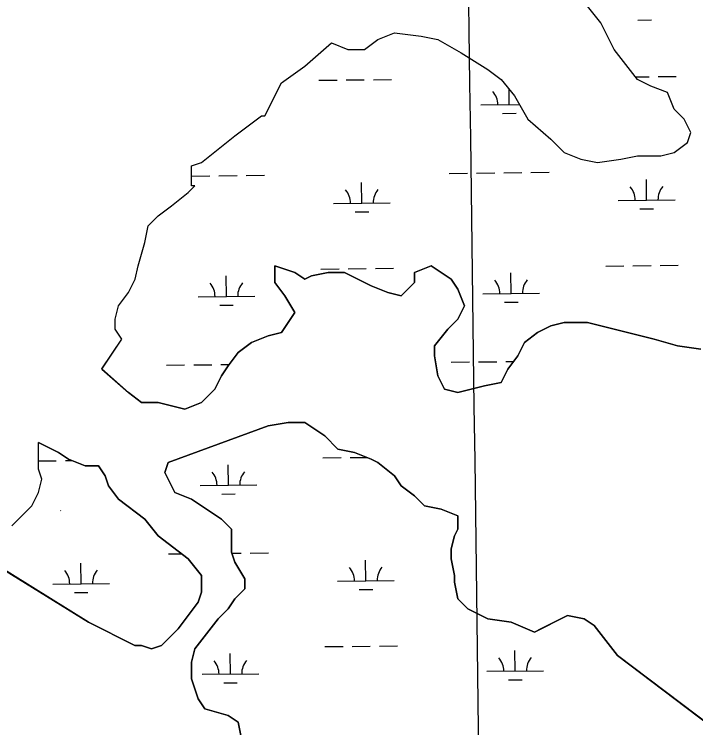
# Model space of a CAD drawing. Extents: x 3734862 to 3772949, y 391520 to 417239.
# Drawn here: x 3767194 to 3768395, y 410869 to 412126 of the extents above; entities that cross this region are included whole.
import ezdxf

# ---------------------------------------------------------------- set-up
doc = ezdxf.new("R2010")
doc.units = 0
for name, color, linetype in [('V-GRID-MAJR', 7, 'Continuous'), ('V-TOPO-SHOR', 7, 'Continuous'), ('V-WETL-SWMP', 7, 'Continuous')]:
    doc.layers.add(name, color=color, linetype=linetype)

msp = doc.modelspace()

# ---------------------------------------------------------------- linework, layer by layer
at = {"layer": 'V-GRID-MAJR'}
msp.add_spline([(3768195.233, 397232.114), (3768114.148, 403291.314), (3768033.0500000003, 409351.577), (3767951.952, 415411.843), (3767951.938, 415412.9)], degree=3, dxfattribs=at)
at = {"layer": 'V-TOPO-SHOR'}
for p, q in [((3768228.1950000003, 412110.82000000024), (3768204.736, 412140.16300000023)), ((3768251.654, 412063.87099999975), (3768228.1950000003, 412110.82000000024)), ((3767811.795, 412063.87099999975), (3767835.254, 412081.47700000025)), ((3767835.254, 412081.47700000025), (3767864.578, 412093.21399999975)), ((3767864.578, 412093.21399999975), (3767911.497, 412087.3459999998)), ((3767911.497, 412087.3459999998), (3767940.820000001, 412081.477)), ((3767940.820000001, 412081.477), (3767981.873999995, 412058.0020000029)), ((3767706.2290000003, 412034.52799999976), (3767753.147, 412075.608)), ((3767753.147, 412075.608), (3767782.471, 412063.871)), ((3767782.471, 412063.871), (3767811.795, 412063.87099999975)), ((3767981.873999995, 412058.0020000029), (3768028.792, 412028.659)), ((3768292.708, 412011.05300000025), (3768251.654, 412063.87099999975)), ((3767665.176, 412005.18499999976), (3767706.2290000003, 412034.52799999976)), ((3768028.792, 412028.659), (3768052.251000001, 412011.0529999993)), ((3768052.251000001, 412011.0529999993), (3768075.711, 411981.71000000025)), ((3768316.167, 411999.316), (3768292.708, 412011.05300000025)), ((3767635.852, 411946.50199999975), (3767665.176, 412005.18499999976)), ((3768345.491, 411987.5789999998), (3768316.167, 411999.316)), ((3768075.711, 411981.71000000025), (3768099.17, 411940.63)), ((3768357.22, 411958.23600000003), (3768345.491, 411987.5789999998)), ((3768374.8150000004, 411940.62999999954), (3768357.22, 411958.23600000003)), ((3767583.0689999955, 411911.2899999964), (3767629.988, 411946.50199999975)), ((3767629.988, 411946.50199999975), (3767635.852, 411946.50199999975)), ((3768099.17, 411940.63), (3768140.223, 411905.41800000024)), ((3768386.544, 411917.1549999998), (3768374.8150000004, 411940.62999999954)), ((3767524.4209999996, 411864.341), (3767583.0689999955, 411911.2899999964)), ((3768140.223, 411905.41800000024), (3768163.682, 411881.944)), ((3768380.679, 411899.549), (3768386.544, 411917.1549999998)), ((3768357.22, 411881.94400000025), (3768380.679, 411899.549)), ((3768163.682, 411881.944), (3768193.006, 411870.206)), ((3768333.761, 411876.07500000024), (3768357.22, 411881.94400000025)), ((3768193.006, 411870.206), (3768222.329999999, 411864.3380000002)), ((3768222.329999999, 411864.3380000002), (3768263.384000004, 411870.2060000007)), ((3768263.384000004, 411870.2060000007), (3768292.708, 411876.07500000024)), ((3768292.708, 411876.07500000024), (3768333.761, 411876.07500000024)), ((3767506.827, 411858.473), (3767524.4209999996, 411864.341)), ((3767506.827, 411823.26100000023), (3767506.827, 411858.473)), ((3767500.9620000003, 411811.52400000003), (3767512.6920000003, 411823.26100000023)), ((3767512.6920000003, 411823.26100000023), (3767506.827, 411823.26100000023)), ((3767471.6380000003, 411788.049), (3767500.9620000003, 411811.52400000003)), ((3767448.179, 411770.443), (3767471.6380000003, 411788.049)), ((3767430.585, 411752.837), (3767448.179, 411770.443)), ((3767424.72, 411723.494), (3767430.585, 411752.837)), ((3767412.991, 411682.414), (3767424.72, 411723.494)), ((3767407.126, 411658.93900000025), (3767412.991, 411682.414)), ((3767653.4450000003, 411653.066), (3767653.4450000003, 411682.409)), ((3767653.4450000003, 411682.409), (3767688.633999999, 411670.67200000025)), ((3767899.7660000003, 411670.67199999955), (3767929.09, 411682.40899999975)), ((3767929.09, 411682.40899999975), (3767964.278, 411658.935)), ((3767688.633999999, 411670.672), (3767706.228, 411658.935)), ((3767717.957, 411664.803), (3767747.281999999, 411670.6719999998)), ((3767747.281999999, 411670.67199999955), (3767776.606, 411670.67199999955)), ((3767776.606, 411670.67199999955), (3767800.066, 411658.935)), ((3767899.7660000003, 411653.066), (3767899.7660000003, 411670.67199999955)), ((3767395.396, 411635.465), (3767407.126, 411658.93900000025)), ((3767706.228, 411658.935), (3767717.957, 411664.803)), ((3767800.066, 411658.935), (3767823.523, 411647.19800000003)), ((3767964.278, 411658.935), (3767976.007, 411641.3289999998)), ((3767671.039, 411629.591), (3767653.4450000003, 411653.066)), ((3767823.523, 411647.19800000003), (3767852.849, 411635.463)), ((3767876.306, 411629.591), (3767899.7660000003, 411653.066)), ((3767976.007, 411641.3289999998), (3767987.738, 411611.987)), ((3767377.802, 411611.98999999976), (3767395.396, 411635.465)), ((3767688.634, 411600.25), (3767671.039, 411629.591)), ((3767852.849, 411635.463), (3767876.306, 411629.591)), ((3767371.937, 411588.51600000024), (3767377.802, 411611.98999999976)), ((3767987.738, 411611.987), (3767976.007, 411588.511)), ((3767665.174, 411565.036), (3767688.634, 411600.25)), ((3767371.937, 411570.91000000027), (3767371.937, 411588.51600000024)), ((3767976.007, 411588.511), (3767958.415, 411570.906)), ((3768140.222, 411576.776), (3768163.682, 411582.643)), ((3768163.682, 411582.643), (3768204.736, 411582.643)), ((3768204.736, 411582.643), (3768275.109, 411565.036)), ((3767383.667, 411553.30399999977), (3767371.937, 411570.91000000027)), ((3767958.415, 411570.906), (3767934.955, 411541.5619999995)), ((3768116.762, 411565.036), (3768140.222, 411576.776)), ((3767348.475, 411500.481), (3767383.667, 411553.30399999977)), ((3767612.393, 411547.43200000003), (3767641.714, 411559.169)), ((3767641.714, 411559.169), (3767665.174, 411565.036)), ((3768093.304, 411547.43200000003), (3768116.762, 411565.036)), ((3768275.109, 411565.036), (3768322.029, 411553.299)), ((3768322.029, 411553.299), (3768363.0830000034, 411541.5619999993)), ((3767588.931, 411529.825), (3767612.393, 411547.43200000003)), ((3767934.955, 411541.5619999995), (3767934.955, 411523.958)), ((3768081.573, 411523.958), (3768093.304, 411547.43200000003)), ((3768363.0830000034, 411541.56199999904), (3768404.137000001, 411535.69499999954)), ((3767571.339, 411506.351), (3767588.931, 411529.825)), ((3767934.955, 411523.958), (3767940.818000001, 411488.7419999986)), ((3768063.9790000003, 411500.481), (3768081.573, 411523.95799999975)), ((3767559.608, 411488.742), (3767571.339, 411506.351)), ((3767348.475, 411500.481), (3767395.395, 411459.403)), ((3768052.25, 411477.007), (3768063.9790000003, 411500.481)), ((3767547.879, 411465.27), (3767559.608, 411488.742)), ((3767940.8180000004, 411488.7419999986), (3767952.5489999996, 411465.27)), ((3767524.419, 411441.79600000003), (3767547.879, 411465.27)), ((3767952.5489999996, 411465.27), (3767976.007, 411459.403)), ((3767976.007, 411459.403), (3767999.467, 411465.27)), ((3767999.467, 411465.27), (3768022.9269999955, 411471.1399999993)), ((3768022.9269999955, 411471.1399999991), (3768052.25, 411477.00699999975)), ((3767395.395, 411459.403), (3767418.855, 411441.79600000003)), ((3767418.855, 411441.79600000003), (3767448.1780000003, 411441.79600000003)), ((3767448.1780000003, 411441.79600000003), (3767495.096, 411430.059)), ((3767495.096, 411430.059), (3767524.419, 411441.79600000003)), ((3767676.9050000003, 411406.585), (3767641.714, 411400.715)), ((3767706.2279999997, 411406.585), (3767676.9050000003, 411406.585)), ((3767741.4170000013, 411383.1079999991), (3767706.2279999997, 411406.585)), ((3767641.714, 411400.715), (3767465.773, 411336.1599999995)), ((3767764.877, 411359.634), (3767741.4170000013, 411383.1079999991)), ((3767272.234, 411353.767), (3767237.046, 411371.371)), ((3767237.0470000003, 411324.42800000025), (3767237.046, 411371.371)), ((3767289.829, 411342.03), (3767272.234, 411353.767)), ((3767794.2, 411353.767), (3767764.877, 411359.634)), ((3767823.523, 411342.03), (3767794.2, 411353.767)), ((3767319.154, 411330.293), (3767289.829, 411342.03)), ((3767835.252, 411336.1599999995), (3767823.523, 411342.03)), ((3767342.612, 411330.293), (3767319.154, 411330.293)), ((3767354.339, 411312.686), (3767342.612, 411330.293)), ((3767465.773, 411336.1599999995), (3767459.907, 411318.553)), ((3767864.578, 411312.686), (3767835.252, 411336.1599999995)), ((3767242.912, 411306.822), (3767237.0470000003, 411324.42800000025)), ((3767459.907, 411318.553), (3767477.501, 411283.342)), ((3767237.0470000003, 411283.34700000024), (3767242.912, 411306.822)), ((3767360.2060000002, 411295.079), (3767354.339, 411312.686)), ((3767876.306, 411295.079), (3767864.578, 411312.686)), ((3767377.801, 411271.6049999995), (3767360.2060000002, 411295.079)), ((3767899.766000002, 411277.47499999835), (3767876.306, 411295.079)), ((3767225.3170000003, 411259.873), (3767237.0470000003, 411283.34700000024)), ((3767477.501, 411283.342), (3767506.825, 411271.605)), ((3767917.361, 411259.868), (3767899.766000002, 411277.47499999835)), ((3767424.716, 411236.39400000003), (3767377.801, 411271.6049999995)), ((3767506.825, 411271.605), (3767559.608, 411236.39400000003)), ((3767190.129, 411224.66100000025), (3767225.3170000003, 411259.873)), ((3767276.077468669, 411251.3587092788), (3767276.3278634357, 411250.75776183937)), ((3767946.684, 411253.998), (3767917.361, 411259.868)), ((3767976.007, 411242.261), (3767946.684, 411253.998)), ((3767976.007, 411218.787), (3767976.007, 411242.261)), ((3767448.1780000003, 411207.05), (3767424.716, 411236.39400000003)), ((3767559.608, 411236.39400000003), (3767577.202, 411218.78699999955)), ((3767577.202, 411218.78699999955), (3767577.202, 411177.70599999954)), ((3767970.144, 411207.05), (3767976.007, 411218.787)), ((3767500.961, 411165.969), (3767448.1780000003, 411207.05)), ((3767964.278, 411183.576), (3767970.144, 411207.05)), ((3767577.202, 411177.70599999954), (3767583.068, 411160.102)), ((3767964.278, 411165.9689999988), (3767964.278, 411183.576)), ((3767524.419, 411136.628), (3767500.961, 411165.969)), ((3767970.144, 411136.628), (3767964.278, 411165.9689999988)), ((3767154.937, 411160.102), (3767325.018, 411054.468)), ((3767583.068, 411160.102), (3767600.662, 411130.75800000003)), ((3767524.419, 411107.2839999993), (3767524.419, 411136.628)), ((3767600.662, 411130.75800000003), (3767600.662, 411113.151)), ((3767970.144, 411124.89), (3767970.144, 411136.628)), ((3767600.662, 411113.151), (3767583.068, 411095.547)), ((3767976.007, 411095.547), (3767970.144, 411124.89)), ((3767518.556, 411089.67699999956), (3767524.419, 411107.2839999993)), ((3767500.961, 411066.203), (3767518.556, 411089.67699999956)), ((3767583.068, 411095.547), (3767571.339, 411077.94)), ((3767993.602, 411077.94), (3767976.007, 411095.547)), ((3767571.339, 411077.94), (3767553.744, 411060.33499999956)), ((3768028.789999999, 411060.335), (3767993.602, 411077.94)), ((3767483.367, 411042.729), (3767500.961, 411066.203)), ((3768169.5470000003, 411066.203), (3768157.816, 411060.33499999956)), ((3768198.8710000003, 411060.33499999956), (3768169.5470000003, 411066.203)), ((3767325.018, 411054.468), (3767407.1219999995, 411013.385)), ((3767553.744, 411060.33499999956), (3767512.69, 411007.518)), ((3768069.8439999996, 411054.468), (3768028.789999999, 411060.335)), ((3768110.899, 411036.859), (3768069.8439999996, 411054.468)), ((3768157.816, 411060.33499999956), (3768122.628, 411042.729)), ((3768216.465, 411048.596), (3768198.8710000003, 411060.33499999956)), ((3767454.042, 411013.385), (3767483.367, 411042.729)), ((3768122.628, 411042.729), (3768110.899, 411036.859)), ((3768257.5149999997, 410995.778), (3768216.465, 411048.596)), ((3767407.1219999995, 411013.385), (3767418.855, 411013.385)), ((3767418.855, 411013.385), (3767436.447, 411007.5180000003)), ((3767436.447, 411007.5180000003), (3767454.042, 411013.385)), ((3767512.69, 411007.518), (3767506.825, 410984.043)), ((3768521.433, 410796.246), (3768257.5149999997, 410995.778)), ((3767506.825, 410984.043), (3767506.825, 410954.7)), ((3767506.825, 410954.7), (3767518.556, 410919.488)), ((3767518.556, 410919.488), (3767530.285, 410901.882)), ((3767530.285, 410901.882), (3767571.339, 410890.145)), ((3767571.339, 410890.145), (3767588.931, 410878.408)), ((3767588.931, 410878.408), (3767594.7970000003, 410849.0640000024))]:
    msp.add_line(p, q, dxfattribs=at)
at = {"layer": 'V-WETL-SWMP'}
for p, q in [((3768228.1950000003, 412110.82000000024), (3768204.736, 412140.16300000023)), ((3768251.654, 412063.871), (3768228.1950000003, 412110.82000000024)), ((3768293.4888614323, 412115.4084447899), (3768317.4875226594, 412115.6619389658)), ((3767811.795, 412063.871), (3767835.254, 412081.47700000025)), ((3767835.254, 412081.47700000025), (3767864.578, 412093.21400000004)), ((3767864.578, 412093.21400000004), (3767911.497, 412087.346)), ((3767911.497, 412087.346), (3767940.8200000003, 412081.477)), ((3767940.8200000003, 412081.47700000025), (3767981.8740000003, 412058.00200000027)), ((3767706.2290000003, 412034.528), (3767753.147, 412075.608)), ((3767753.147, 412075.608), (3767782.471, 412063.871)), ((3767782.471, 412063.871), (3767811.795, 412063.871)), ((3767981.8740000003, 412058.00200000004), (3768028.792, 412028.659)), ((3768292.708, 412011.05300000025), (3768251.654, 412063.871)), ((3767665.176, 412005.185), (3767706.2290000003, 412034.528)), ((3768028.792, 412028.659), (3768052.251, 412011.053)), ((3767731.26052073, 412009.4631345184), (3767763.2587357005, 412009.80112675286)), ((3767779.257843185, 412009.97012287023), (3767811.2560581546, 412010.30811510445)), ((3767827.25516564, 412010.4771112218), (3767859.2533806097, 412010.8151034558)), ((3768052.251, 412011.05300000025), (3768075.711, 411981.71000000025)), ((3768289.361629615, 412015.3582708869), (3768313.1360606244, 412015.6093965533)), ((3768316.167, 411999.316), (3768292.708, 412011.05300000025)), ((3768329.1351681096, 412015.7783926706), (3768361.133383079, 412016.11638490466)), ((3767635.852, 411946.50200000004), (3767665.176, 412005.185)), ((3768066.5762480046, 411966.5724329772), (3768066.291910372, 411993.4910889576)), ((3768345.491, 411987.579), (3768316.167, 411999.316)), ((3768075.711, 411981.71000000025), (3768099.17, 411940.63)), ((3768357.22, 411958.23600000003), (3768345.491, 411987.579)), ((3768016.579037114, 411966.0443201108), (3768084.2488051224, 411966.7591054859)), ((3768374.815, 411940.63), (3768357.22, 411958.23600000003)), ((3767583.069, 411911.29000000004), (3767629.988, 411946.50200000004)), ((3767629.988, 411946.50200000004), (3767635.852, 411946.50200000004)), ((3768054.7399035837, 411951.01554666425), (3768078.7385648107, 411951.2690408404)), ((3768099.17, 411940.63), (3768140.223, 411905.41800000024)), ((3768386.544, 411917.155), (3768374.815, 411940.63)), ((3767524.421, 411864.34100000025), (3767583.069, 411911.29000000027)), ((3768140.223, 411905.41800000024), (3768163.682, 411881.944)), ((3768380.679, 411899.549), (3768386.544, 411917.155)), ((3768357.22, 411881.944), (3768380.679, 411899.549)), ((3768163.682, 411881.944), (3768193.006, 411870.206)), ((3768333.761, 411876.07500000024), (3768357.22, 411881.94400000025)), ((3768193.006, 411870.206), (3768222.33, 411864.338)), ((3768222.33, 411864.3380000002), (3768263.384, 411870.20600000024)), ((3768263.384, 411870.206), (3768292.708, 411876.07500000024)), ((3768292.708, 411876.07500000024), (3768333.761, 411876.07500000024)), ((3767506.827, 411858.473), (3767524.421, 411864.341)), ((3767506.827, 411823.26100000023), (3767506.827, 411858.473)), ((3767961.006428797, 411845.3796169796), (3767993.0046437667, 411845.7176092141)), ((3768009.0037512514, 411845.886605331), (3768041.001966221, 411846.2245975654)), ((3768057.001073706, 411846.3935936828), (3768088.9992886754, 411846.731585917)), ((3768104.99839616, 411846.9005820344), (3768136.99661113, 411847.2385742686)), ((3767507.123748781, 411840.5853238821), (3767539.121963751, 411840.92331611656)), ((3767555.1210712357, 411841.09231223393), (3767587.119286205, 411841.43030446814)), ((3767603.118393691, 411841.5993005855), (3767635.11660866, 411841.9372928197)), ((3768308.8390048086, 411798.30888844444), (3768308.458763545, 411834.3068802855)), ((3767500.9620000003, 411811.52400000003), (3767512.6920000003, 411823.26100000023)), ((3767512.6920000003, 411823.26100000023), (3767506.827, 411823.26100000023)), ((3767806.9590023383, 411793.0076069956), (3767806.578761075, 411829.0055988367)), ((3767471.6380000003, 411788.049), (3767500.9620000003, 411811.52400000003)), ((3767756.9617914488, 411792.4794941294), (3767856.9562132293, 411793.53571986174)), ((3768258.8417939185, 411797.7807755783), (3768358.836215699, 411798.8370013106)), ((3767448.179, 411770.443), (3767471.6380000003, 411788.049)), ((3768297.0026603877, 411782.7520021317), (3768321.0013216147, 411783.0054963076)), ((3767430.585, 411752.837), (3767448.179, 411770.443)), ((3767795.122657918, 411777.45072068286), (3767819.1213191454, 411777.70421485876)), ((3767424.72, 411723.494), (3767430.585, 411752.837)), ((3767412.991, 411682.414), (3767424.72, 411723.494)), ((3767407.126, 411658.93900000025), (3767412.991, 411682.414)), ((3767688.634, 411670.672), (3767653.4450000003, 411682.409)), ((3767653.4450000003, 411682.409), (3767653.4450000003, 411653.066)), ((3767929.09, 411682.409), (3767899.7660000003, 411670.672)), ((3767964.279, 411658.93500000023), (3767929.09, 411682.409)), ((3768236.6543221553, 411682.1079733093), (3768268.6525371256, 411682.44596554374)), ((3768284.65164461, 411682.6149616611), (3768316.6498595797, 411682.9529538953)), ((3768332.648967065, 411683.1219500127), (3768364.647182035, 411683.45994224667)), ((3767706.228, 411658.93500000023), (3767688.634, 411670.672)), ((3767747.282, 411670.672), (3767717.958, 411664.804)), ((3767734.7743196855, 411676.80669186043), (3767766.772534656, 411677.14468409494)), ((3767776.606, 411670.672), (3767747.282, 411670.672)), ((3767823.524, 411647.19800000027), (3767776.606, 411670.672)), ((3767782.7716421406, 411677.31368021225), (3767814.76985711, 411677.6516724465)), ((3767830.7689645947, 411677.8206685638), (3767862.7671795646, 411678.15866079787)), ((3767899.7660000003, 411670.672), (3767899.7660000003, 411653.066)), ((3768070.09004696, 411633.9159903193), (3768069.7098056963, 411669.91398216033)), ((3767395.396, 411635.465), (3767407.126, 411658.93900000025)), ((3767568.2100444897, 411628.6147088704), (3767567.8298032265, 411664.61270071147)), ((3767717.958, 411664.804), (3767706.228, 411658.93500000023)), ((3767976.008, 411641.329), (3767964.279, 411658.93500000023)), ((3767653.4450000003, 411653.066), (3767671.039, 411629.59200000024)), ((3767852.848, 411635.46), (3767823.524, 411647.19800000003)), ((3767899.7660000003, 411653.066), (3767876.307, 411629.59200000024)), ((3767987.738, 411611.98600000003), (3767976.008, 411641.329)), ((3767377.802, 411611.99), (3767395.396, 411635.465)), ((3767518.2128336, 411628.086596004), (3767618.2072553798, 411629.14282173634)), ((3767671.039, 411629.59200000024), (3767688.634, 411600.24900000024)), ((3767876.307, 411629.59200000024), (3767852.848, 411635.46)), ((3768020.09283607, 411633.3878774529), (3768120.08725785, 411634.4441031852)), ((3768058.2537025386, 411618.3591040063), (3768082.2523637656, 411618.61259818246)), ((3767371.937, 411588.51600000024), (3767377.802, 411611.99)), ((3767556.373700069, 411613.05782255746), (3767580.372361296, 411613.3113167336)), ((3767976.008, 411588.51100000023), (3767987.738, 411611.98600000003)), ((3767688.634, 411600.24900000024), (3767665.1750000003, 411565.037)), ((3767371.937, 411570.91000000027), (3767371.937, 411588.51600000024)), ((3767958.414, 411570.90600000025), (3767976.008, 411588.51100000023)), ((3768163.681, 411582.643), (3768140.222, 411576.77400000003)), ((3768204.735, 411582.643), (3768163.681, 411582.643)), ((3768322.0300000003, 411553.3), (3768204.735, 411582.643)), ((3767383.667, 411553.304), (3767371.937, 411570.91000000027)), ((3767934.955, 411541.56200000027), (3767958.414, 411570.90600000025)), ((3768140.222, 411576.77400000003), (3768116.7630000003, 411565.037)), ((3767348.755, 411500.901), (3767383.667, 411553.304)), ((3767641.715, 411559.16800000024), (3767612.392, 411547.4310000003)), ((3767665.1750000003, 411565.037), (3767641.715, 411559.168)), ((3768116.7630000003, 411565.037), (3768093.304, 411547.431)), ((3768363.0840000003, 411541.56200000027), (3768322.0300000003, 411553.3)), ((3767612.392, 411547.431), (3767588.932, 411529.82500000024)), ((3767934.955, 411523.957), (3767934.955, 411541.56200000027)), ((3768093.304, 411547.431), (3768081.574, 411523.957)), ((3768404.137, 411535.694), (3768363.0840000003, 411541.56200000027)), ((3767588.932, 411529.82500000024), (3767571.338, 411506.351)), ((3767940.819, 411488.745), (3767934.955, 411523.957)), ((3768081.574, 411523.957), (3768063.98, 411500.48200000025)), ((3767462.640225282, 411507.42189287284), (3767494.6384402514, 411507.7598851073)), ((3767510.637547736, 411507.9288812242), (3767542.6357627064, 411508.26687345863)), ((3767558.634870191, 411508.435869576), (3767573.014473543, 411508.5877591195)), ((3767571.338, 411506.351), (3767559.608, 411488.745)), ((3767964.5202277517, 411512.72317432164), (3767996.5184427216, 411513.06116655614)), ((3768012.5175502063, 411513.230162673), (3768044.5157651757, 411513.5681549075)), ((3768060.514872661, 411513.7371510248), (3768074.0213721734, 411513.8798181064)), ((3767395.395, 411459.40200000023), (3767348.755, 411500.901)), ((3768063.98, 411500.48200000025), (3768052.25, 411477.00800000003)), ((3767559.608, 411488.745), (3767547.879, 411465.27)), ((3767952.549, 411465.27), (3767940.819, 411488.745)), ((3767547.879, 411465.27), (3767524.42, 411441.79600000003)), ((3767976.008, 411459.40200000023), (3767952.549, 411465.27)), ((3768022.926, 411471.13900000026), (3767976.008, 411459.40200000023)), ((3768052.25, 411477.00800000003), (3768022.926, 411471.139)), ((3767418.8540000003, 411441.79600000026), (3767395.395, 411459.40200000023)), ((3767448.1780000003, 411441.79600000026), (3767418.8540000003, 411441.79600000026)), ((3767495.096, 411430.05900000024), (3767448.1780000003, 411441.79600000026)), ((3767524.42, 411441.79600000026), (3767495.096, 411430.05900000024)), ((3767284.4054386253, 411339.35595610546), (3767296.1952576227, 411339.4804901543)), ((3767738.288118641, 411344.1502492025), (3767770.286333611, 411344.48824143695)), ((3767786.2854410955, 411344.6572375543), (3767816.1689100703, 411344.9728920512)), ((3767237.0463853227, 411338.8557096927), (3767268.406331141, 411339.18695998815)), ((3767571.723843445, 411295.9582662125), (3767571.3436021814, 411331.95625805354)), ((3767521.726632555, 411295.4301533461), (3767621.721054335, 411296.4863790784)), ((3767559.8874990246, 411280.40137989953), (3767583.886160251, 411280.65487407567)), ((3767577.7900847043, 411175.9446447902), (3767594.1468841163, 411176.1174191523)), ((3767610.145991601, 411176.2864152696), (3767642.144206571, 411176.62440750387)), ((3767466.1540242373, 411174.76545021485), (3767489.345402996, 411175.01041718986)), ((3767813.9866002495, 411127.69472167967), (3767813.6063589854, 411163.6927135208)), ((3767312.1065977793, 411122.39344023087), (3767311.726356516, 411158.3914320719)), ((3767763.989389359, 411127.1666088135), (3767863.9838111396, 411128.2228345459)), ((3767262.1093868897, 411121.8653273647), (3767362.1038086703, 411122.921553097)), ((3767300.2702533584, 411106.83655391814), (3767324.2689145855, 411107.09004809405)), ((3767802.150255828, 411112.137835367), (3767826.148917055, 411112.3913295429)), ((3767837.7965625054, 411012.50778324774), (3767869.794777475, 411012.8457754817)), ((3767741.801917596, 411011.4938065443), (3767773.800132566, 411011.8317987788)), ((3767789.7992400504, 411012.00079489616), (3767821.7974550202, 411012.3387871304)), ((3768077.1176448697, 410968.60310500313), (3768076.7374036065, 411004.6010968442)), ((3767575.2376424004, 410963.30182355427), (3767574.8574011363, 410999.2998153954)), ((3767525.24043151, 410962.7737106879), (3767625.2348532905, 410963.8299364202)), ((3768027.12043398, 410968.07499213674), (3768127.1148557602, 410969.13121786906)), ((3768065.2813004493, 410953.0462186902), (3768089.2799616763, 410953.2997128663)), ((3767563.4012979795, 410947.7449372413), (3767587.3999592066, 410947.99843141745))]:
    msp.add_line(p, q, dxfattribs=at)
for points in [[(3767594.7970000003, 410849.064), (3767588.932, 410878.407), (3767571.338, 410890.145), (3767530.284, 410901.882), (3767518.555, 410919.488), (3767506.825, 410954.699), (3767506.825, 410984.043), (3767512.69, 411007.517), (3767553.744, 411060.335), (3767571.338, 411077.941), (3767583.068, 411095.54600000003), (3767600.662, 411113.152), (3767600.662, 411130.75800000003), (3767583.068, 411160.101), (3767577.203, 411177.707), (3767577.203, 411218.788), (3767559.608, 411236.393), (3767506.825, 411271.605), (3767477.501, 411283.342), (3767459.907, 411318.554), (3767465.772, 411336.16000000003), (3767641.715, 411400.715), (3767676.904, 411406.58400000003), (3767706.228, 411406.58400000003), (3767741.417, 411383.109), (3767764.876, 411359.635), (3767794.2, 411353.766), (3767823.524, 411342.029), (3767835.253, 411336.16000000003), (3767864.577, 411312.686), (3767876.307, 411295.08), (3767899.7660000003, 411277.474), (3767917.36, 411259.868), (3767946.684, 411253.999), (3767976.008, 411242.262), (3767976.008, 411218.788), (3767970.143, 411207.05), (3767964.279, 411183.576), (3767964.279, 411165.97000000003), (3767970.143, 411136.62700000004), (3767970.143, 411124.89), (3767976.008, 411095.54600000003), (3767993.602, 411077.941), (3768028.791, 411060.335), (3768069.845, 411054.466), (3768110.898, 411036.86), (3768169.546, 411066.203), (3768198.87, 411060.335), (3768216.464, 411048.597), (3768257.518, 410995.78), (3768521.433, 410796.246)], [(3767190.129, 411224.661), (3767225.3170000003, 411259.873), (3767237.0470000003, 411283.347), (3767242.912, 411306.822), (3767237.0470000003, 411324.428), (3767237.045, 411371.37200000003), (3767272.234, 411353.766), (3767289.828, 411342.029), (3767319.1520000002, 411330.292), (3767342.611, 411330.292), (3767354.341, 411312.686), (3767360.2060000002, 411295.08), (3767377.8000000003, 411271.606), (3767424.718, 411236.39400000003), (3767448.1780000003, 411207.05100000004), (3767500.961, 411165.97000000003), (3767524.42, 411136.62700000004), (3767524.42, 411107.284), (3767518.555, 411089.678), (3767483.366, 411042.729), (3767454.042, 411013.386), (3767436.448, 411007.517), (3767418.8540000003, 411013.386), (3767407.1240000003, 411013.386), (3767325.017, 411054.466), (3767154.938, 411160.102)]]:
    msp.add_lwpolyline(points, dxfattribs=at)
for centre, radius, start, end in [((3768011.3313784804, 411966.4637195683), 35.24628790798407, 359.8333639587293, 41.377022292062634), ((3768253.594135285, 411798.2001750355), 35.24628790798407, 359.8333639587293, 41.377022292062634), ((3768364.0738443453, 411799.3671552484), 35.24628790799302, 139.83336095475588, 181.3770192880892), ((3767751.7141328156, 411792.89889358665), 35.24628790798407, 359.8333639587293, 41.377022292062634), ((3767862.193841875, 411794.06587379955), 35.24628790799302, 139.83336095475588, 181.3770192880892), ((3768014.845177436, 411633.8072769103), 35.24628790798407, 359.8333639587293, 41.377022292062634), ((3768125.324886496, 411634.974257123), 35.24628790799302, 139.83336095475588, 181.3770192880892), ((3767512.965174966, 411628.5059954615), 35.24628790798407, 359.8333639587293, 41.377022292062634), ((3767623.4448840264, 411629.67297567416), 35.24628790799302, 139.83336095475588, 181.3770192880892), ((3767516.478973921, 411295.8495528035), 35.24628790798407, 359.8333639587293, 41.377022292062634), ((3767626.958682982, 411297.0165330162), 35.24628790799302, 139.83336095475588, 181.3770192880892), ((3767758.7417307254, 411127.58600827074), 35.24628790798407, 359.8333639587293, 41.377022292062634), ((3767869.2214397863, 411128.7529884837), 35.24628790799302, 139.83336095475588, 181.3770192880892), ((3767256.8617282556, 411122.28472682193), 35.24628790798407, 359.8333639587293, 41.377022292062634), ((3767367.341437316, 411123.45170703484), 35.24628790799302, 139.83336095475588, 181.3770192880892), ((3768021.872775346, 410968.4943915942), 35.24628790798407, 359.8333639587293, 41.377022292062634), ((3768132.3524844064, 410969.66137180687), 35.24628790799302, 139.83336095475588, 181.3770192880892), ((3767519.9927728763, 410963.19311014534), 35.24628790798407, 359.8333639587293, 41.377022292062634), ((3767630.4724819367, 410964.360090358), 35.24628790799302, 139.83336095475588, 181.3770192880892)]:
    msp.add_arc(centre, radius, start, end, dxfattribs=at)

doc.saveas('drawing.dxf')
